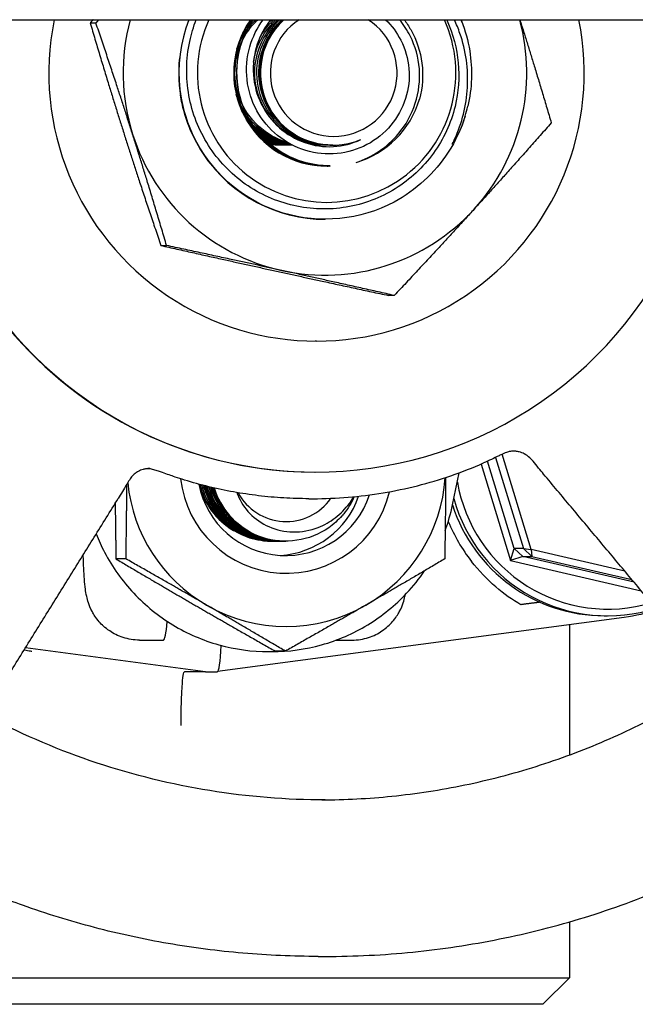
# Model space of a CAD drawing. Header units: inches. Extents: x 18 to 846, y -44 to 561.
# Tile 467 of 642: x 459.62 to 461.06, y 271.39 to 273.71. Entities that reach past the tile are written whole.
import ezdxf

# ---------------------------------------------------------------- set-up
doc = ezdxf.new("R2010")
doc.units = ezdxf.units.IN
doc.header["$LTSCALE"] = 24
doc.header["$MEASUREMENT"] = 0
doc.layers.add('Visible (ANSI)', color=7, linetype='Continuous', lineweight=30)

msp = doc.modelspace()

# ---------------------------------------------------------------- linework, layer by layer
at = {"layer": 'Visible (ANSI)'}
for p, q in [((445.92943, 273.7065), (472.92893, 273.7065)), ((459.78151, 273.69883), (459.79495, 273.69883)), ((460.35099, 273.4115), (460.35069, 273.4115)), ((460.33976, 273.36275), (460.34051, 273.36275)), ((460.34445, 273.36275), (460.3452, 273.36275)), ((460.33364, 273.23775), (460.33367, 273.23775)), ((459.94745, 273.17616), (459.9609, 273.17616)), ((460.49561, 273.05883), (460.48217, 273.05883)), ((460.31306, 272.95158), (460.31007, 272.95158)), ((460.77753, 272.46431), (460.71497, 272.66971)), ((460.7337, 272.67858), (460.79897, 272.46431)), ((460.8168, 272.46256), (460.74878, 272.68584)), ((460.30908, 272.644), (460.31007, 272.644)), ((460.69973, 272.66297), (460.76881, 272.43618)), ((460.63255, 272.56699), (460.64843, 272.64252)), ((460.29524, 272.5815), (460.30512, 272.5815)), ((460.20923, 272.4815), (460.20927, 272.4815)), ((460.21319, 272.4815), (460.21323, 272.4815)), ((460.21714, 272.4815), (460.21718, 272.4815)), ((460.2211, 272.4815), (460.22114, 272.4815)), ((460.22506, 272.4815), (460.2251, 272.4815)), ((460.22902, 272.4815), (460.22906, 272.4815)), ((460.23298, 272.4815), (460.23302, 272.4815)), ((460.23694, 272.4815), (460.23698, 272.4815)), ((460.2409, 272.4815), (460.24094, 272.4815)), ((460.76881, 272.43618), (460.77753, 272.46431)), ((460.77753, 272.46431), (460.79728, 272.44584)), ((460.79897, 272.46431), (460.77753, 272.46431)), ((460.79897, 272.46431), (460.8168, 272.46256)), ((460.81871, 272.44584), (460.79897, 272.46431)), ((460.8168, 272.46256), (460.81871, 272.44584)), ((461.03691, 272.41153), (460.8168, 272.46256)), ((459.86557, 272.44), (459.8421, 272.44)), ((460.79728, 272.44584), (460.76881, 272.43618)), ((460.76881, 272.43618), (461.07585, 272.365)), ((461.05896, 272.38518), (460.79728, 272.44584)), ((460.79728, 272.44584), (460.81871, 272.44584)), ((460.81871, 272.44584), (461.0538, 272.39135)), ((461.0357, 272.30261), (460.08061, 272.17526)), ((460.98883, 272.3065), (460.99635, 272.3065)), ((460.90718, 272.28547), (460.90718, 271.97964)), ((460.05207, 272.17525), (459.62967, 272.2316)), ((460.05207, 272.17525), (459.62967, 272.2316)), ((459.89749, 272.24932), (459.95363, 272.24932)), ((460.35898, 272.24932), (460.39649, 272.24932)), ((460.20068, 272.22225), (460.20829, 272.22225)), ((460.23982, 272.22349), (460.21634, 272.22349)), ((460.05207, 272.17525), (460.00295, 272.17525)), ((460.05207, 272.17525), (460.08051, 272.17525)), ((460.90718, 271.58767), (460.90718, 271.4565)), ((460.31715, 271.5065), (460.3336, 271.5065)), ((458.95968, 271.4565), (460.90718, 271.4565)), ((460.84468, 271.394), (460.90718, 271.4565)), ((460.84468, 271.394), (459.02218, 271.394))]:
    msp.add_line(p, q, dxfattribs=at)
for centre, major_axis, ratio, start_param, end_param in [((460.31007, 273.5815), (0, -0.9375), 0.9979959, 4.5786574, 7.9877132), ((460.30908, 273.5815), (0, -0.9375), 0.9979959, 4.5786574, 6.2831853), ((460.31306, 273.5815), (0, -0.62992), 0.9979959, 4.5126255, 8.0537451), ((460.33283, 273.5815), (0, -0.475), 0.9979959, 4.446095, 5.0203993), ((460.33283, 273.5815), (0, -0.34375), 0.9979959, 4.3402204, 6.2843636), ((460.33283, 273.5815), (0, -0.34375), 0.9979959, 4.3402204, 6.2843636), ((460.33683, 273.5815), (0, -0.30408), 0.9979959, 4.2887596, 8.277611), ((460.33683, 273.5815), (0, -0.21875), 0.9979959, 4.1041434, 6.2898922), ((460.35099, 273.5815), (0, -0.17), 0.9979959, 3.8862884, 6.6841413), ((460.35337, 273.5815), (0, -0.14917), 0.9979959, 3.7188468, 8.8475238), ((460.33283, 273.5815), (0, -0.34375), 0.9979959, 1.9247129, 1.9429649), ((460.33283, 273.5815), (0, -0.34375), 0.9979959, 1.9247129, 1.9429649), ((460.33283, 273.5815), (0, 0.475), 0.9979959, 3.9732017, 4.978683), ((460.34541, 273.5815), (0, -0.21875), 0.9979959, 0.2808441, 1.2855084), ((460.33432, 273.5815), (0, -0.34375), 0.9979959, 1.2716341, 1.3406181), ((460.33283, 273.5815), (0, -0.475), 0.9979959, 5.0203993, 6.0675968), ((460.33283, 273.5815), (0, -0.475), 0.9979959, 6.0675968, 7.1147944), ((460.24194, 272.6565), (0, -0.25014), 0.9979959, 4.8258976, 7.6171006), ((460.24194, 272.6565), (0, 0.375), 0.9979959, 3.6651914, 4.6443888), ((460.99733, 272.6815), (0, -0.35938), 0.9979959, 4.8823609, 6.5714919), ((460.24194, 272.6565), (0, -0.375), 0.9979959, 4.8125504, 5.7595865), ((460.24042, 272.6565), (0, -0.2085), 0.9979959, 4.9092162, 7.5312291), ((460.20475, 272.6565), (0.11275, -0.1333), 0.988373, 4.2534579, 5.0501195), ((460.24191, 272.6565), (0, -0.12866), 0.9979959, 5.2064265, 7.2399826), ((460.24191, 272.6565), (0, -0.12866), 0.9979959, 5.2064265, 7.2399826), ((460.21575, 272.6565), (0, -0.2085), 0.9979959, 0.0593227, 1.2322364), ((460.99635, 272.6815), (0, -0.375), 0.9979959, 4.9820488, 6.591694), ((460.98883, 272.6815), (0, -0.375), 0.9979959, 5.0231867, 6.2831853), ((460.99147, 272.6815), (0.18146, 0.35678), 0.996606, 2.4339154, 2.7063289), ((460.24194, 272.6565), (0, -0.375), 0.9979959, 5.7595865, 6.8067841), ((459.95363, 272.49932), (0, -0.25), 0.0632779, 0, 0.6027509), ((460.08052, 272.36441), (-0.00001, -0.18915), 0.0627256, 0.000003, 0.8304589)]:
    msp.add_ellipse(centre, major_axis=major_axis, ratio=ratio, start_param=start_param, end_param=end_param, dxfattribs=at)
for points, knots in [([(460.3336, 271.874), (460.15183, 271.874), (459.97009, 271.90339), (459.62501, 272.018), (459.46173, 272.10319), (459.17015, 272.32075), (459.04191, 272.45309), (458.83344, 272.75151), (458.75325, 272.91755), (458.64906, 273.26652), (458.62506, 273.44939), (458.63111, 273.65648), (458.63239, 273.68151), (458.63422, 273.7065)], [6.0168795, 6.0168795, 6.0168795, 6.0168795, 6.3369274, 6.3369274, 6.6569658, 6.6569658, 6.9769794, 6.9769794, 7.2969629, 7.2969629, 7.616923, 7.616923, 7.6609424, 7.6609424, 7.6609424, 7.6609424]), ([(460.61995, 273.70376), (460.63394, 273.67257), (460.64267, 273.63927), (460.64896, 273.57095), (460.64643, 273.53641), (460.6287, 273.46326), (460.61141, 273.42583), (460.56336, 273.35943), (460.53298, 273.33118), (460.46291, 273.28773), (460.42384, 273.27304), (460.34203, 273.25938), (460.30005, 273.26065), (460.21866, 273.27923), (460.18006, 273.29646), (460.11137, 273.34489), (460.082, 273.3757), (460.03651, 273.44705), (460.02091, 273.48695), (460.00577, 273.57075), (460.00646, 273.61386), (460.01906, 273.67301), (460.02416, 273.69002), (460.03058, 273.7065)], [-5.0704915, -5.0704915, -5.0704915, -5.0704915, -4.8092414, -4.8092414, -4.5465572, -4.5465572, -4.2346915, -4.2346915, -3.9208419, -3.9208419, -3.6050086, -3.6050086, -3.2871921, -3.2871921, -2.9673924, -2.9673924, -2.64561, -2.64561, -2.321845, -2.321845, -1.9960977, -1.9960977, -1.8604876, -1.8604876, -1.8604876, -1.8604876]), ([(460.15924, 273.70631), (460.14159, 273.68077), (460.12921, 273.65156), (460.12371, 273.62093), (460.11247, 273.55828), (460.13026, 273.4909), (460.17106, 273.44186), (460.2118, 273.3929), (460.27471, 273.36315), (460.33841, 273.36276), (460.33886, 273.36275), (460.33931, 273.36275), (460.33976, 273.36275)], [-32.0241721, -32.0241721, -32.0241721, -32.0241721, -31.5971744, -31.5971744, -31.5971744, -30.7235725, -30.7235725, -30.7235725, -29.8513057, -29.8513057, -29.8513057, -29.8451302, -29.8451302, -29.8451302, -29.8451302]), ([(460.34286, 273.3631), (460.30902, 273.36276), (460.2751, 273.37001), (460.24464, 273.38481), (460.18705, 273.41278), (460.14297, 273.4672), (460.12752, 273.52929), (460.11255, 273.58942), (460.12472, 273.65565), (460.15973, 273.7065)], [23.5512365, 23.5512365, 23.5512365, 23.5512365, 24.0148367, 24.0148367, 24.0148367, 24.8917109, 24.8917109, 24.8917109, 25.7409868, 25.7409868, 25.7409868, 25.7409868]), ([(460.24491, 273.41815), (460.24187, 273.41901), (460.23885, 273.41997), (460.23585, 273.42101), (460.18597, 273.43839), (460.14528, 273.48021), (460.12926, 273.53048), (460.11309, 273.58124), (460.1225, 273.63938), (460.15374, 273.68224), (460.16012, 273.691), (460.16738, 273.69907), (460.17534, 273.70638)], [92.9572091, 92.9572091, 92.9572091, 92.9572091, 93.0129992, 93.0129992, 93.0129992, 93.942952, 93.942952, 93.942952, 94.8820549, 94.8820549, 94.8820549, 95.0738801, 95.0738801, 95.0738801, 95.0738801]), ([(460.16384, 273.70634), (460.15276, 273.69045), (460.14376, 273.6731), (460.13733, 273.65479), (460.11609, 273.59431), (460.1232, 273.52439), (460.15628, 273.46929), (460.18911, 273.41461), (460.24686, 273.37556), (460.30985, 273.3655), (460.32128, 273.36367), (460.33286, 273.36281), (460.34442, 273.36287)], [-25.7409868, -25.7409868, -25.7409868, -25.7409868, -25.4743607, -25.4743607, -25.4743607, -24.594092, -24.594092, -24.594092, -23.7205704, -23.7205704, -23.7205704, -23.5619449, -23.5619449, -23.5619449, -23.5619449]), ([(460.34523, 273.363), (460.30171, 273.36319), (460.25818, 273.37609), (460.22213, 273.40052), (460.16909, 273.43645), (460.13322, 273.49663), (460.12682, 273.5603), (460.12167, 273.61149), (460.13564, 273.66415), (460.16454, 273.70645)], [17.2787596, 17.2787596, 17.2787596, 17.2787596, 17.8752194, 17.8752194, 17.8752194, 18.7524691, 18.7524691, 18.7524691, 19.4578015, 19.4578015, 19.4578015, 19.4578015]), ([(460.47496, 273.7065), (460.48961, 273.69267), (460.50179, 273.6764), (460.52165, 273.63756), (460.5281, 273.61482), (460.532, 273.56782), (460.52931, 273.544), (460.51489, 273.49843), (460.50322, 273.47714), (460.47221, 273.43997), (460.4531, 273.42452), (460.4098, 273.40161), (460.38597, 273.39448), (460.33664, 273.38968), (460.31161, 273.39215), (460.26359, 273.4066), (460.24111, 273.41853), (460.20172, 273.45048), (460.18526, 273.47028), (460.16066, 273.51528), (460.15285, 273.5401), (460.1471, 273.59161), (460.14931, 273.6178), (460.163, 273.66576), (460.17357, 273.68731), (460.18762, 273.7065)], [-3.7202337, -3.7202337, -3.7202337, -3.7202337, -3.5648477, -3.5648477, -3.385163, -3.385163, -3.2033156, -3.2033156, -3.0193061, -3.0193061, -2.8331349, -2.8331349, -2.6448024, -2.6448024, -2.4543091, -2.4543091, -2.2616553, -2.2616553, -2.0668416, -2.0668416, -1.8698684, -1.8698684, -1.6707361, -1.6707361, -1.4882219, -1.4882219, -1.4882219, -1.4882219]), ([(460.20523, 273.7065), (460.19158, 273.68932), (460.181, 273.66986), (460.16635, 273.62595), (460.16321, 273.60162), (460.16649, 273.55349), (460.17274, 273.53013), (460.19374, 273.48748), (460.20817, 273.46853), (460.24323, 273.43753), (460.26344, 273.42566), (460.30694, 273.41054), (460.32976, 273.40729), (460.37498, 273.40978), (460.39694, 273.41534), (460.41721, 273.42499)], [-1.2375153, -1.2375153, -1.2375153, -1.2375153, -1.0693429, -1.0693429, -0.8839593, -0.8839593, -0.7014387, -0.7014387, -0.5217818, -0.5217818, -0.3449893, -0.3449893, -0.1710619, -0.1710619, 0, 0, 0, 0]), ([(460.339, 273.41168), (460.29903, 273.41193), (460.25909, 273.42612), (460.22855, 273.45197), (460.1881, 273.48623), (460.16515, 273.54014), (460.16846, 273.59292), (460.17116, 273.63583), (460.19115, 273.67714), (460.22229, 273.70643)], [29.8451302, 29.8451302, 29.8451302, 29.8451302, 30.549629, 30.549629, 30.549629, 31.4831363, 31.4831363, 31.4831363, 32.2420271, 32.2420271, 32.2420271, 32.2420271]), ([(460.16533, 273.60653), (460.16696, 273.61831), (460.16981, 273.6299), (460.17392, 273.64106), (460.18308, 273.66591), (460.19838, 273.68829), (460.21772, 273.70626)], [37.84681774, 37.84681774, 37.84681774, 37.84681774, 38.05705266, 38.05705266, 38.05705266, 38.52521239, 38.52521239, 38.52521239, 38.52521239]), ([(460.34365, 273.41183), (460.31801, 273.41182), (460.29238, 273.41737), (460.2693, 273.42853), (460.22154, 273.45162), (460.18584, 273.49815), (460.17587, 273.55016), (460.1659, 273.60218), (460.1819, 273.65841), (460.2176, 273.69719), (460.22057, 273.70041), (460.22367, 273.70351), (460.22689, 273.70647)], [23.5619449, 23.5619449, 23.5619449, 23.5619449, 24.013411, 24.013411, 24.013411, 24.9473362, 24.9473362, 24.9473362, 25.8812012, 25.8812012, 25.8812012, 25.9588418, 25.9588418, 25.9588418, 25.9588418]), ([(460.34831, 273.41164), (460.33723, 273.41157), (460.32614, 273.41259), (460.31524, 273.41474), (460.26318, 273.42502), (460.21686, 273.46106), (460.19407, 273.50894), (460.17129, 273.55682), (460.17258, 273.61538), (460.19737, 273.66201), (460.2062, 273.67862), (460.21793, 273.69357), (460.23173, 273.70628)], [17.2787596, 17.2787596, 17.2787596, 17.2787596, 17.4742343, 17.4742343, 17.4742343, 18.4085858, 18.4085858, 18.4085858, 19.3428758, 19.3428758, 19.3428758, 19.6756565, 19.6756565, 19.6756565, 19.6756565]), ([(460.35071, 273.41182), (460.3204, 273.41189), (460.29008, 273.41976), (460.26396, 273.43516), (460.21822, 273.46211), (460.18644, 273.51147), (460.18082, 273.56416), (460.17523, 273.61649), (460.19556, 273.67084), (460.23391, 273.7065)], [10.9955743, 10.9955743, 10.9955743, 10.9955743, 11.5294271, 11.5294271, 11.5294271, 12.4641731, 12.4641731, 12.4641731, 13.3924712, 13.3924712, 13.3924712, 13.3924712]), ([(460.18013, 273.66473), (460.18266, 273.66934), (460.18542, 273.67382), (460.18839, 273.67817), (460.19545, 273.68848), (460.20371, 273.69792), (460.21289, 273.70635)], [44.49395151, 44.49395151, 44.49395151, 44.49395151, 44.58710834, 44.58710834, 44.58710834, 44.80839769, 44.80839769, 44.80839769, 44.80839769]), ([(460.40592, 273.37132), (460.42518, 273.3776), (460.44349, 273.38651), (460.47693, 273.40904), (460.49194, 273.4225), (460.52282, 273.45911), (460.53646, 273.48366), (460.55339, 273.53624), (460.55665, 273.56372), (460.55242, 273.61794), (460.54512, 273.64417), (460.52605, 273.68192), (460.51763, 273.69476), (460.50788, 273.7065)], [-3.1722778, -3.1722778, -3.1722778, -3.1722778, -3.0186699, -3.0186699, -2.8665315, -2.8665315, -2.6554083, -2.6554083, -2.4471425, -2.4471425, -2.2417348, -2.2417348, -2.1246923, -2.1246923, -2.1246923, -2.1246923]), ([(460.5188, 273.7065), (460.52444, 273.69906), (460.5296, 273.69125), (460.54808, 273.65874), (460.55702, 273.63188), (460.56418, 273.57593), (460.56224, 273.54736), (460.5549, 273.51994)], [-0.5023483, -0.5023483, -0.5023483, -0.5023483, -0.43062442, -0.43062442, -0.2163901, -0.2163901, 0, 0, 0, 0]), ([(460.63743, 273.42565), (460.65488, 273.46395), (460.66511, 273.50512), (460.66992, 273.59024), (460.66399, 273.63343), (460.64608, 273.68522), (460.6417, 273.696), (460.63676, 273.7065)], [-1.59923361, -1.59923361, -1.59923361, -1.59923361, -1.27914254, -1.27914254, -0.94996665, -0.94996665, -0.86105781, -0.86105781, -0.86105781, -0.86105781]), ([(460.65232, 273.7065), (460.65267, 273.70563), (460.65302, 273.70475), (460.6624, 273.68102), (460.66892, 273.65725), (460.67973, 273.58979), (460.67823, 273.5456), (460.66833, 273.50308)], [-0.52692805, -0.52692805, -0.52692805, -0.52692805, -0.51973951, -0.51973951, -0.33275492, -0.33275492, 0, 0, 0, 0]), ([(460.62227, 273.39537), (460.59055, 273.34651), (460.54664, 273.30552), (460.49523, 273.27812), (460.4162, 273.236), (460.32043, 273.22652), (460.23469, 273.25233), (460.14898, 273.27813), (460.07433, 273.33888), (460.03159, 273.41759), (459.99875, 273.47805), (459.98505, 273.54854), (459.99176, 273.61693)], [5.2851664, 5.2851664, 5.2851664, 5.2851664, 5.7936548, 5.7936548, 5.7936548, 6.5754431, 6.5754431, 6.5754431, 7.3569225, 7.3569225, 7.3569225, 7.9571961, 7.9571961, 7.9571961, 7.9571961]), ([(459.99005, 273.59328), (459.9878, 273.5164), (460.01167, 273.43873), (460.05751, 273.37687), (460.11074, 273.30507), (460.19292, 273.25542), (460.2812, 273.24178), (460.29854, 273.2391), (460.31608, 273.23782), (460.33361, 273.23788)], [-14.1713973, -14.1713973, -14.1713973, -14.1713973, -13.4995536, -13.4995536, -13.4995536, -12.7196121, -12.7196121, -12.7196121, -12.5663706, -12.5663706, -12.5663706, -12.5663706]), ([(460.24878, 273.4162), (460.22986, 273.42051), (460.21166, 273.42796), (460.1953, 273.43843), (460.16189, 273.4598), (460.13671, 273.49338), (460.12458, 273.53104)], [99.188728, 99.188728, 99.188728, 99.188728, 99.530696, 99.530696, 99.530696, 100.2290431, 100.2290431, 100.2290431, 100.2290431]), ([(460.25168, 273.4146), (460.21765, 273.42106), (460.18549, 273.43762), (460.16114, 273.46227), (460.15218, 273.47133), (460.14433, 273.48144), (460.13769, 273.49229)], [105.42668117, 105.42668117, 105.42668117, 105.42668117, 106.03682647, 106.03682647, 106.03682647, 106.26125722, 106.26125722, 106.26125722, 106.26125722]), ([(460.66214, 273.48019), (460.65264, 273.44945), (460.64109, 273.42803), (460.6347, 273.41704), (460.63347, 273.41509), (460.63262, 273.41395), (460.63246, 273.41374), (460.63229, 273.41357), (460.63225, 273.41354), (460.6322, 273.4135), (460.63218, 273.41349), (460.63216, 273.41349), (460.63215, 273.41349), (460.63214, 273.41349), (460.63213, 273.41349), (460.63212, 273.4135), (460.63211, 273.41351), (460.6321, 273.41353), (460.6321, 273.41355), (460.6321, 273.41362), (460.63212, 273.41372), (460.63249, 273.41508), (460.63465, 273.41957), (460.63743, 273.42565)], [-0.32425255, -0.32425255, -0.32425255, -0.32425255, -0.13434383, -0.13434383, -0.07553483, -0.07553483, -0.06406424, -0.06406424, -0.06072925, -0.06072925, -0.05932586, -0.05932586, -0.05850628, -0.05850628, -0.05780445, -0.05780445, -0.05699234, -0.05699234, -0.05569314, -0.05569314, -0.05100977, -0.05100977, 0, 0, 0, 0]), ([(460.25517, 273.41261), (460.24401, 273.41373), (460.23298, 273.41595), (460.22227, 273.4193), (460.19829, 273.4268), (460.17622, 273.43989), (460.15777, 273.45692)], [117.91614208, 117.91614208, 117.91614208, 117.91614208, 118.11372688, 118.11372688, 118.11372688, 118.55598955, 118.55598955, 118.55598955, 118.55598955]), ([(460.2562, 273.41228), (460.23084, 273.41411), (460.20588, 273.42141), (460.1838, 273.43403), (460.17732, 273.43774), (460.1711, 273.44189), (460.16519, 273.44644)], [124.16578349, 124.16578349, 124.16578349, 124.16578349, 124.61359056, 124.61359056, 124.61359056, 124.74509816, 124.74509816, 124.74509816, 124.74509816]), ([(460.25702, 273.41167), (460.24572, 273.41174), (460.23443, 273.41293), (460.22337, 273.4153), (460.20712, 273.41879), (460.19148, 273.4248), (460.17698, 273.43289)], [136.67192198, 136.67192198, 136.67192198, 136.67192198, 136.87117991, 136.87117991, 136.87117991, 137.16377669, 137.16377669, 137.16377669, 137.16377669]), ([(460.2451, 273.41169), (460.23175, 273.41161), (460.21839, 273.41308), (460.20539, 273.41619), (460.19958, 273.41758), (460.19385, 273.41929), (460.18824, 273.42131)], [155.50883635, 155.50883635, 155.50883635, 155.50883635, 155.74421658, 155.74421658, 155.74421658, 155.84940795, 155.84940795, 155.84940795, 155.84940795]), ([(460.23103, 273.41162), (460.22117, 273.41156), (460.21131, 273.41236), (460.20158, 273.41407), (460.1993, 273.41446), (460.19703, 273.41491), (460.19477, 273.41541)], [174.35839227, 174.35839227, 174.35839227, 174.35839227, 174.53225659, 174.53225659, 174.53225659, 174.57301344, 174.57301344, 174.57301344, 174.57301344]), ([(460.33426, 273.41152), (460.33072, 273.41151), (460.32717, 273.41161), (460.32363, 273.41183), (460.30632, 273.41291), (460.28926, 273.4168), (460.27313, 273.42309)], [36.12831552, 36.12831552, 36.12831552, 36.12831552, 36.19080444, 36.19080444, 36.19080444, 36.49604281, 36.49604281, 36.49604281, 36.49604281]), ([(460.77307, 272.69321), (460.77307, 272.69321), (460.77281, 272.6932), (460.77139, 272.69308), (460.77015, 272.69294), (460.76678, 272.69236), (460.76443, 272.69182), (460.76001, 272.69042), (460.75826, 272.6898), (460.75438, 272.68829), (460.75221, 272.68738), (460.74731, 272.68519), (460.74452, 272.68387), (460.73573, 272.6796), (460.73003, 272.67674), (460.71816, 272.67113), (460.71185, 272.66827), (460.70557, 272.66551)], [0.02570148, 0.02570148, 0.02570148, 0.02570148, 0.04450107, 0.04450107, 0.06770751, 0.06770751, 0.10077089, 0.10077089, 0.1183022, 0.1183022, 0.13697344, 0.13697344, 0.16060257, 0.16060257, 0.21250774, 0.21250774, 0.26483484, 0.26483484, 0.26483484, 0.26483484]), ([(460.77555, 272.69327), (460.77513, 272.69327), (460.77473, 272.69326), (460.77413, 272.69325), (460.77391, 272.69324), (460.77345, 272.69323), (460.77326, 272.69322), (460.77302, 272.69321), (460.77298, 272.69321), (460.77298, 272.69321)], [0, 0, 0, 0, 0.004073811, 0.004073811, 0.007101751, 0.007101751, 0.011636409, 0.011636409, 0.0165086, 0.0165086, 0.0165086, 0.0165086]), ([(460.77733, 272.6932), (460.77733, 272.6932), (460.77733, 272.6932), (460.7773, 272.6932), (460.77701, 272.69322), (460.77617, 272.69325), (460.77567, 272.69326), (460.77509, 272.69327)], [0.453657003, 0.453657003, 0.453657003, 0.453657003, 0.454325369, 0.454325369, 0.464074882, 0.464074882, 0.472445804, 0.472445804, 0.472445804, 0.472445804]), ([(460.84639, 272.63923), (460.8426, 272.64375), (460.83863, 272.64854), (460.83031, 272.65887), (460.82608, 272.66436), (460.81908, 272.67234), (460.81649, 272.67508), (460.80981, 272.68119), (460.80554, 272.6843), (460.7972, 272.68866), (460.79319, 272.69022), (460.78634, 272.69203), (460.78356, 272.69255), (460.77939, 272.69304), (460.77802, 272.69315), (460.77621, 272.69324), (460.77576, 272.69325), (460.7753, 272.69326)], [0, 0, 0, 0, 0.04837047, 0.04837047, 0.10140037, 0.10140037, 0.12977001, 0.12977001, 0.17069882, 0.17069882, 0.20357861, 0.20357861, 0.22520632, 0.22520632, 0.23560529, 0.23560529, 0.23905865, 0.23905865, 0.23905865, 0.23905865]), ([(459.92159, 272.65229), (459.92115, 272.65229), (459.92074, 272.65228), (459.91995, 272.65227), (459.9197, 272.65226), (459.91929, 272.65224), (459.91915, 272.65224), (459.91888, 272.65222), (459.91874, 272.65222), (459.9184, 272.6522), (459.91821, 272.65219), (459.91775, 272.65216), (459.91747, 272.65214), (459.91682, 272.65209), (459.91644, 272.65206), (459.91518, 272.65194), (459.91429, 272.65184), (459.91074, 272.65135), (459.90813, 272.6508), (459.90149, 272.64898), (459.8976, 272.64739), (459.89151, 272.64421), (459.88908, 272.6426), (459.88425, 272.63887), (459.88211, 272.63674), (459.87813, 272.63209), (459.8759, 272.62901), (459.87111, 272.62162), (459.86865, 272.6175), (459.86033, 272.60347), (459.85409, 272.59301), (459.84728, 272.58205)], [0, 0, 0, 0, 0.00473662, 0.00473662, 0.01146926, 0.01146926, 0.01520822, 0.01520822, 0.01802118, 0.01802118, 0.0203577, 0.0203577, 0.02285723, 0.02285723, 0.02599976, 0.02599976, 0.03313054, 0.03313054, 0.05458148, 0.05458148, 0.09121865, 0.09121865, 0.12491933, 0.12491933, 0.16994964, 0.16994964, 0.21440248, 0.21440248, 0.25904771, 0.25904771, 0.36844187, 0.36844187, 0.36844187, 0.36844187]), ([(460.00285, 272.62537), (459.99549, 272.62763), (459.98805, 272.63002), (459.97628, 272.63401), (459.97173, 272.63561), (459.96218, 272.63906), (459.95684, 272.64108), (459.94821, 272.64419), (459.94503, 272.64531), (459.93811, 272.64758), (459.9343, 272.64872), (459.92881, 272.65016), (459.92682, 272.65062), (459.92353, 272.6513), (459.92218, 272.65153), (459.91919, 272.65196), (459.91796, 272.65206), (459.91699, 272.6521)], [0, 0, 0, 0, 0.05878134, 0.05878134, 0.09886566, 0.09886566, 0.14382223, 0.14382223, 0.16960578, 0.16960578, 0.20065599, 0.20065599, 0.22097491, 0.22097491, 0.2412276, 0.2412276, 0.27665512, 0.27665512, 0.27665512, 0.27665512]), ([(459.9215, 272.65228), (459.9215, 272.65228), (459.92147, 272.65228), (459.92134, 272.65228), (459.92125, 272.65229), (459.92113, 272.65229)], [0.4091138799, 0.4091138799, 0.4091138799, 0.4091138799, 0.4128249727, 0.4128249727, 0.4159605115, 0.4159605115, 0.4159605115, 0.4159605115]), ([(460.30512, 272.5815), (460.33259, 272.5815), (460.36006, 272.58264), (460.41482, 272.58718), (460.4421, 272.59058), (460.49629, 272.59963), (460.5232, 272.60528), (460.57647, 272.61877), (460.60282, 272.62662), (460.65479, 272.64447), (460.68041, 272.65447), (460.70557, 272.66551)], [0.26630582, 0.26630582, 0.26630582, 0.26630582, 0.34886203, 0.34886203, 0.43141824, 0.43141824, 0.51397444, 0.51397444, 0.59653065, 0.59653065, 0.67908686, 0.67908686, 0.67908686, 0.67908686]), ([(460.29524, 272.5815), (460.27545, 272.5815), (460.25567, 272.58209), (460.21618, 272.58445), (460.19646, 272.58621), (460.15718, 272.59092), (460.13761, 272.59385), (460.09867, 272.60089), (460.07931, 272.60499), (460.04086, 272.61433), (460.02177, 272.61957), (460.00285, 272.62537)], [6.01687949, 6.01687949, 6.01687949, 6.01687949, 6.07633823, 6.07633823, 6.13579698, 6.13579698, 6.19525573, 6.19525573, 6.25471448, 6.25471448, 6.31417323, 6.31417323, 6.31417323, 6.31417323]), ([(461.168, 272.25487), (461.14657, 272.28049), (461.12513, 272.30611), (461.08225, 272.35735), (461.06081, 272.38297), (461.01793, 272.43422), (460.99649, 272.45984), (460.9536, 272.51109), (460.93216, 272.53672), (460.88927, 272.58797), (460.86783, 272.6136), (460.84639, 272.63923)], [0.9601047, 0.9601047, 0.9601047, 0.9601047, 1.233998, 1.233998, 1.5078914, 1.5078914, 1.7817848, 1.7817848, 2.0556781, 2.0556781, 2.3295715, 2.3295715, 2.3295715, 2.3295715]), ([(460.03874, 272.6151), (460.03996, 272.61004), (460.04142, 272.60504), (460.04311, 272.60011), (460.06079, 272.54864), (460.10378, 272.5065), (460.15563, 272.48988), (460.17292, 272.48434), (460.19106, 272.48168), (460.20919, 272.48177)], [-59.4514184, -59.4514184, -59.4514184, -59.4514184, -59.3621351, -59.3621351, -59.3621351, -58.4301881, -58.4301881, -58.4301881, -58.1194641, -58.1194641, -58.1194641, -58.1194641]), ([(460.2112, 272.48163), (460.20098, 272.48146), (460.19075, 272.48218), (460.18065, 272.48385), (460.12709, 272.4927), (460.07853, 272.52793), (460.05347, 272.57606), (460.04703, 272.58843), (460.04219, 272.60157), (460.03893, 272.6151)], [51.8250978, 51.8250978, 51.8250978, 51.8250978, 52.0002694, 52.0002694, 52.0002694, 52.9294816, 52.9294816, 52.9294816, 53.1681672, 53.1681672, 53.1681672, 53.1681672]), ([(460.0432, 272.61401), (460.04758, 272.59638), (460.05464, 272.57942), (460.0643, 272.56399), (460.09306, 272.51803), (460.14417, 272.48677), (460.1982, 272.48214), (460.20318, 272.48172), (460.20818, 272.48152), (460.21317, 272.48154)], [-53.1616427, -53.1616427, -53.1616427, -53.1616427, -52.85007, -52.85007, -52.85007, -51.9218751, -51.9218751, -51.9218751, -51.8362788, -51.8362788, -51.8362788, -51.8362788]), ([(460.21519, 272.48153), (460.16432, 272.48114), (460.11354, 272.50384), (460.08027, 272.54239), (460.06253, 272.56295), (460.04998, 272.58776), (460.04331, 272.61405)], [45.5419124, 45.5419124, 45.5419124, 45.5419124, 46.4135872, 46.4135872, 46.4135872, 46.8783925, 46.8783925, 46.8783925, 46.8783925]), ([(460.21917, 272.48185), (460.18414, 272.48161), (460.14899, 272.49153), (460.11982, 272.51097), (460.08432, 272.53462), (460.05838, 272.57184), (460.04738, 272.61295)], [39.2587271, 39.2587271, 39.2587271, 39.2587271, 39.85872, 39.85872, 39.85872, 40.5887202, 40.5887202, 40.5887202, 40.5887202]), ([(460.04749, 272.61297), (460.05503, 272.58423), (460.06963, 272.5573), (460.09019, 272.53579), (460.12287, 272.5016), (460.16993, 272.4818), (460.21716, 272.48156)], [-46.8719693, -46.8719693, -46.8719693, -46.8719693, -46.3626746, -46.3626746, -46.3626746, -45.5530935, -45.5530935, -45.5530935, -45.5530935]), ([(460.22308, 272.48182), (460.20028, 272.48151), (460.17743, 272.48551), (460.15623, 272.49394), (460.10616, 272.51386), (460.06644, 272.5581), (460.05196, 272.60995), (460.05179, 272.61056), (460.05163, 272.61118), (460.05146, 272.61179)], [32.9755418, 32.9755418, 32.9755418, 32.9755418, 33.3660708, 33.3660708, 33.3660708, 34.2882882, 34.2882882, 34.2882882, 34.2991508, 34.2991508, 34.2991508, 34.2991508]), ([(460.05159, 272.61188), (460.06215, 272.5733), (460.08582, 272.53819), (460.11832, 272.51473), (460.148, 272.49331), (460.18457, 272.48193), (460.22114, 272.48175)], [-40.5823989, -40.5823989, -40.5823989, -40.5823989, -39.8963115, -39.8963115, -39.8963115, -39.2699082, -39.2699082, -39.2699082, -39.2699082]), ([(460.05567, 272.61074), (460.07007, 272.55823), (460.11035, 272.51342), (460.1611, 272.49357), (460.18142, 272.48562), (460.20323, 272.48175), (460.22504, 272.48181)], [-34.2929321, -34.2929321, -34.2929321, -34.2929321, -33.3602399, -33.3602399, -33.3602399, -32.9867229, -32.9867229, -32.9867229, -32.9867229]), ([(460.22703, 272.48167), (460.2146, 272.48146), (460.20216, 272.48256), (460.18996, 272.48506), (460.13709, 272.49586), (460.09014, 272.53249), (460.06679, 272.5811), (460.06221, 272.59062), (460.05856, 272.60055), (460.05584, 272.61073)], [26.6923565, 26.6923565, 26.6923565, 26.6923565, 26.9053866, 26.9053866, 26.9053866, 27.8288947, 27.8288947, 27.8288947, 28.0096849, 28.0096849, 28.0096849, 28.0096849]), ([(460.06009, 272.60971), (460.06353, 272.59719), (460.06834, 272.58505), (460.07453, 272.5736), (460.10027, 272.52601), (460.14916, 272.49162), (460.20267, 272.48349), (460.21139, 272.48217), (460.22019, 272.48155), (460.229, 272.4816)], [-28.0035694, -28.0035694, -28.0035694, -28.0035694, -27.7808346, -27.7808346, -27.7808346, -26.8544608, -26.8544608, -26.8544608, -26.7035376, -26.7035376, -26.7035376, -26.7035376]), ([(460.23102, 272.48152), (460.2295, 272.4815), (460.22797, 272.4815), (460.22645, 272.48152), (460.17242, 272.48232), (460.11941, 272.5097), (460.08745, 272.55326), (460.075, 272.57023), (460.06586, 272.58949), (460.06025, 272.60974)], [20.4091712, 20.4091712, 20.4091712, 20.4091712, 20.4352376, 20.4352376, 20.4352376, 21.3601617, 21.3601617, 21.3601617, 21.7203233, 21.7203233, 21.7203233, 21.7203233]), ([(460.06447, 272.60874), (460.07088, 272.58625), (460.08164, 272.565), (460.09635, 272.54679), (460.12914, 272.5062), (460.18085, 272.48166), (460.23298, 272.48151)], [-21.7143114, -21.7143114, -21.7143114, -21.7143114, -21.3135315, -21.3135315, -21.3135315, -20.4203522, -20.4203522, -20.4203522, -20.4203522]), ([(460.23501, 272.48163), (460.19095, 272.4814), (460.14678, 272.49791), (460.11428, 272.52774), (460.0906, 272.54946), (460.07345, 272.57795), (460.0645, 272.60877)], [14.1259859, 14.1259859, 14.1259859, 14.1259859, 14.8811364, 14.8811364, 14.8811364, 15.4310664, 15.4310664, 15.4310664, 15.4310664]), ([(460.23896, 272.48182), (460.20695, 272.48156), (460.17484, 272.48977), (460.1473, 272.50613), (460.10958, 272.52854), (460.08116, 272.56579), (460.06857, 272.60772)], [7.8428006, 7.8428006, 7.8428006, 7.8428006, 8.3909221, 8.3909221, 8.3909221, 9.1419147, 9.1419147, 9.1419147, 9.1419147]), ([(460.06864, 272.60777), (460.0791, 272.5728), (460.10027, 272.54095), (460.12912, 272.5185), (460.15967, 272.49474), (460.19832, 272.48193), (460.23697, 272.48171)], [-15.4251587, -15.4251587, -15.4251587, -15.4251587, -14.7994931, -14.7994931, -14.7994931, -14.1371669, -14.1371669, -14.1371669, -14.1371669]), ([(460.0727, 272.6067), (460.08708, 272.55947), (460.12209, 272.51866), (460.16697, 272.49783), (460.19004, 272.48712), (460.21546, 272.4818), (460.24089, 272.48182)], [-9.1361119, -9.1361119, -9.1361119, -9.1361119, -8.289328, -8.289328, -8.289328, -7.8539816, -7.8539816, -7.8539816, -7.8539816]), ([(460.37276, 272.54139), (460.36359, 272.53081), (460.35317, 272.52132), (460.34168, 272.51328), (460.29718, 272.48211), (460.23778, 272.47331), (460.18616, 272.49027), (460.13455, 272.50721), (460.09194, 272.54948), (460.07455, 272.6009), (460.0739, 272.60282), (460.07329, 272.60474), (460.07272, 272.60667)], [0.7186404, 0.7186404, 0.7186404, 0.7186404, 0.9586618, 0.9586618, 0.9586618, 1.888606, 1.888606, 1.888606, 2.8182842, 2.8182842, 2.8182842, 2.8528689, 2.8528689, 2.8528689, 2.8528689]), ([(459.56569, 272.12854), (459.58446, 272.15877), (459.60323, 272.189), (459.64077, 272.24946), (459.65954, 272.27969), (459.69708, 272.34015), (459.71585, 272.37039), (459.7534, 272.43086), (459.77217, 272.46109), (459.80972, 272.52157), (459.8285, 272.5518), (459.84728, 272.58205)], [0.6711793, 0.6711793, 0.6711793, 0.6711793, 0.9726235, 0.9726235, 1.2740677, 1.2740677, 1.5755119, 1.5755119, 1.8769561, 1.8769561, 2.1784003, 2.1784003, 2.1784003, 2.1784003]), ([(460.12812, 272.59034), (460.1346, 272.57415), (460.14426, 272.55942), (460.1692, 272.53368), (460.18451, 272.52317), (460.21909, 272.50807), (460.23817, 272.50396), (460.2778, 272.50309), (460.29797, 272.50671), (460.33133, 272.51957), (460.34486, 272.52718), (460.3698, 272.54626), (460.381, 272.55773), (460.39044, 272.5706)], [0, 0, 0, 0, 0.13293721, 0.13293721, 0.27303158, 0.27303158, 0.42028212, 0.42028212, 0.57468721, 0.57468721, 0.69201491, 0.69201491, 0.81309505, 0.81309505, 0.81309505, 0.81309505]), ([(460.40159, 272.58618), (460.3952, 272.57174), (460.3868, 272.55806), (460.37555, 272.54433), (460.37426, 272.5428), (460.37293, 272.54129)], [0.16664853, 0.16664853, 0.16664853, 0.16664853, 0.28664845, 0.28664845, 0.30193201, 0.30193201, 0.30193201, 0.30193201]), ([(459.79554, 272.49873), (459.80134, 272.48399), (459.80794, 272.46957), (459.83367, 272.42062), (459.8568, 272.38818), (459.91089, 272.33069), (459.94185, 272.30563), (460.00934, 272.26474), (460.04588, 272.24892), (460.12184, 272.22767), (460.16126, 272.22225), (460.20068, 272.22225)], [-1.1998475, -1.1998475, -1.1998475, -1.1998475, -1.0904719, -1.0904719, -0.8178539, -0.8178539, -0.5452359, -0.5452359, -0.272618, -0.272618, 0, 0, 0, 0]), ([(459.89749, 272.24932), (459.88408, 272.24932), (459.87076, 272.2516), (459.84639, 272.25941), (459.83573, 272.26509), (459.81617, 272.27828), (459.80863, 272.28575), (459.79438, 272.30198), (459.78991, 272.30962), (459.78147, 272.32524), (459.77929, 272.33147), (459.77535, 272.34316), (459.77425, 272.34774), (459.77177, 272.35882), (459.771, 272.36399), (459.76924, 272.3769), (459.76853, 272.38428), (459.76728, 272.40031), (459.76676, 272.40885), (459.76589, 272.42711), (459.76553, 272.43681), (459.76524, 272.4479), (459.76521, 272.44887), (459.76519, 272.44984)], [0, 0, 0, 0, 0.0202889, 0.0202889, 0.0426431, 0.0426431, 0.0719572, 0.0719572, 0.1166162, 0.1166162, 0.1855562, 0.1855562, 0.2755527, 0.2755527, 0.4348537, 0.4348537, 0.6791998, 0.6791998, 0.9235459, 0.9235459, 1.167892, 1.167892, 1.191114, 1.191114, 1.191114, 1.191114]), ([(460.79266, 272.33258), (460.77355, 272.34374), (460.75348, 272.35774), (460.71358, 272.39194), (460.69391, 272.41261), (460.67699, 272.43424)], [0.49640247, 0.49640247, 0.49640247, 0.49640247, 0.68798762, 0.68798762, 0.89549896, 0.89549896, 0.89549896, 0.89549896]), ([(460.20829, 272.22225), (460.24771, 272.22225), (460.28712, 272.22767), (460.36304, 272.24894), (460.39953, 272.26478), (460.46691, 272.30574), (460.49779, 272.33084), (460.54001, 272.37598), (460.55402, 272.39351), (460.56661, 272.41201)], [1.57079633, 1.57079633, 1.57079633, 1.57079633, 1.8434143, 1.8434143, 2.11603227, 2.11603227, 2.38865024, 2.38865024, 2.54335464, 2.54335464, 2.54335464, 2.54335464]), ([(460.39649, 272.24932), (460.4099, 272.24932), (460.42323, 272.2516), (460.44759, 272.25941), (460.45825, 272.26509), (460.47781, 272.27828), (460.48535, 272.28575), (460.4996, 272.30198), (460.50408, 272.30962), (460.51251, 272.32524), (460.51469, 272.33147), (460.51863, 272.34316), (460.51973, 272.34774), (460.52099, 272.35337), (460.5213, 272.35488), (460.52159, 272.35632)], [6.28318531, 6.28318531, 6.28318531, 6.28318531, 6.30347425, 6.30347425, 6.32582839, 6.32582839, 6.35514248, 6.35514248, 6.39980153, 6.39980153, 6.46874153, 6.46874153, 6.55873797, 6.55873797, 6.59538901, 6.59538901, 6.59538901, 6.59538901]), ([(459.62639, 272.22625), (459.6326, 272.22532), (459.63751, 272.22456), (459.6428, 272.2237), (459.64423, 272.22345), (459.64429, 272.22343), (459.64429, 272.22343), (459.64429, 272.22343)], [-0.51718195, -0.51718195, -0.51718195, -0.51718195, -0.33863548, -0.33863548, -0.2248166, -0.2248166, -0.22278783, -0.22278783, -0.22278783, -0.22278783]), ([(459.99505, 272.04915), (459.99505, 272.04926), (459.99505, 272.04936), (459.99505, 272.05802), (459.9951, 272.06654), (459.99532, 272.08327), (459.99548, 272.09144), (459.9961, 272.11432), (459.99669, 272.12796), (459.99816, 272.15081), (459.99902, 272.15982), (460.00092, 272.1721), (460.00193, 272.17525), (460.00295, 272.17525)], [-0.00080906, -0.00080906, -0.00080906, -0.00080906, 0, 0, 0.06513682, 0.06513682, 0.13017613, 0.13017613, 0.25481643, 0.25481643, 0.37825086, 0.37825086, 0.50129539, 0.50129539, 0.50129539, 0.50129539]), ([(460.32537, 271.87402), (460.38037, 271.87429), (460.43536, 271.87722), (460.54751, 271.88869), (460.60466, 271.89749), (460.71776, 271.92086), (460.77372, 271.93542), (460.88388, 271.97017), (460.93807, 271.99035), (461.04414, 272.03613), (461.09601, 272.06172), (461.14645, 272.08988)], [0.27113387, 0.27113387, 0.27113387, 0.27113387, 0.36797267, 0.36797267, 0.46963953, 0.46963953, 0.57130638, 0.57130638, 0.67297324, 0.67297324, 0.77464009, 0.77464009, 0.77464009, 0.77464009]), ([(460.3336, 271.5065), (460.40228, 271.5065), (460.47096, 271.50993), (460.60764, 271.5236), (460.67565, 271.53384), (460.8103, 271.56105), (460.87695, 271.57801), (461.00824, 271.61848), (461.07287, 271.64199), (461.1995, 271.69533), (461.26149, 271.72515), (461.32184, 271.75799)], [0.26630582, 0.26630582, 0.26630582, 0.26630582, 0.36579163, 0.36579163, 0.46527745, 0.46527745, 0.56476326, 0.56476326, 0.66424908, 0.66424908, 0.76373489, 0.76373489, 0.76373489, 0.76373489]), ([(460.31715, 271.5065), (460.25815, 271.5065), (460.19915, 271.50903), (460.08158, 271.51912), (460.02301, 271.52669), (459.90673, 271.5468), (459.84902, 271.55934), (459.73488, 271.58933), (459.67845, 271.60676), (459.58167, 271.64127), (459.54094, 271.65726), (459.50076, 271.67453)], [6.01687949, 6.01687949, 6.01687949, 6.01687949, 6.10234036, 6.10234036, 6.18780124, 6.18780124, 6.27326212, 6.27326212, 6.358723, 6.358723, 6.42206025, 6.42206025, 6.42206025, 6.42206025])]:
    msp.add_open_spline(points, degree=3, knots=knots, dxfattribs=at)
for points, weights in [([(459.78826, 273.7065), (459.7849, 273.70269), (459.78151, 273.69883)], [1.00250805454, 1.00129844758, 1]), ([(459.78151, 273.69883), (459.82281, 273.55879), (459.86132, 273.4375)], [1, 1.0379548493, 1]), ([(459.79495, 273.69883), (459.79857, 273.70269), (459.80215, 273.7065)], [1, 1.00129844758, 1.00250805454]), ([(459.88109, 273.4375), (459.84258, 273.55879), (459.79495, 273.69883)], [1, 1.0379548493, 1]), ([(460.79058, 273.7065), (460.8261, 273.59398), (460.86438, 273.46417)], [1.00530855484, 1.03508332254, 1]), ([(460.86438, 273.46417), (460.76873, 273.35556), (460.68316, 273.2615)], [1, 1.0379548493, 1]), ([(459.86132, 273.4375), (459.89983, 273.31621), (459.94745, 273.17616)], [1, 1.0379548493, 1]), ([(459.9609, 273.17616), (459.9196, 273.31621), (459.88109, 273.4375)], [1, 1.0379548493, 1]), ([(460.68316, 273.2615), (460.59759, 273.16744), (460.49561, 273.05883)], [1, 1.0379548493, 1]), ([(459.94745, 273.17616), (460.08757, 273.14473), (460.21165, 273.1175)], [1, 1.0379548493, 1]), ([(460.23142, 273.1175), (460.10734, 273.14473), (459.9609, 273.17616)], [1, 1.0379548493, 1]), ([(460.21165, 273.1175), (460.33573, 273.09027), (460.48217, 273.05883)], [1, 1.0379548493, 1]), ([(460.49561, 273.05883), (460.3555, 273.09027), (460.23142, 273.1175)], [1, 1.0379548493, 1]), ([(460.61616, 272.6313), (460.61594, 272.54241), (460.61407, 272.44)], [1.00808883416, 1.03335231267, 1]), ([(459.86557, 272.44), (459.86729, 272.53392), (459.86761, 272.61575)], [1, 1.03050609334, 1.01197382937]), ([(459.84033, 272.57085), (459.84083, 272.50929), (459.8421, 272.44)], [1.01838600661, 1.02232758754, 1]), ([(459.8421, 272.44), (459.94026, 272.38198), (460.0271, 272.33174)], [1, 1.0379548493, 1]), ([(460.05482, 272.33174), (459.96797, 272.38198), (459.86557, 272.44)], [1, 1.0379548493, 1]), ([(460.61407, 272.44), (460.51591, 272.38198), (460.42906, 272.33174)], [1, 1.0379548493, 1]), ([(460.0271, 272.33174), (460.11394, 272.2815), (460.21634, 272.22349)], [1, 1.0379548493, 1]), ([(460.23982, 272.22349), (460.14166, 272.2815), (460.05482, 272.33174)], [1, 1.0379548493, 1]), ([(460.42906, 272.33174), (460.34222, 272.2815), (460.23982, 272.22349)], [1, 1.0379548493, 1]), ([(460.83796, 272.33832), (460.81528, 272.33545), (460.79266, 272.33258)], [0.999970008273, 0.999969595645, 0.999970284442])]:
    msp.add_rational_spline(points, weights, degree=2, dxfattribs=at)
for points in [[(460.12624, 273.63797), (460.13532, 273.66395), (460.15052, 273.68778), (460.17058, 273.7065)], [(460.13998, 273.67536), (460.14744, 273.68667), (460.1562, 273.69712), (460.16605, 273.70638)], [(460.15094, 273.69567), (460.15428, 273.69935), (460.15777, 273.70288), (460.16141, 273.70626)], [(460.19659, 273.6946), (460.20023, 273.69876), (460.20407, 273.70273), (460.20811, 273.7065)], [(460.6187, 273.7065), (460.61912, 273.70559), (460.61954, 273.70468), (460.61995, 273.70376)], [(460.00185, 273.49109), (459.99845, 273.50359), (459.99579, 273.51627), (459.99388, 273.52905)], [(460.02272, 273.43501), (460.0141, 273.453), (460.00711, 273.47178), (460.00185, 273.49109)], [(460.66173, 273.47888), (460.65251, 273.44948), (460.63919, 273.42108), (460.62249, 273.3952)], [(460.2537, 273.41325), (460.21329, 273.41919), (460.1753, 273.44024), (460.14851, 273.47102)], [(460.17002, 273.44121), (460.16987, 273.44111), (460.16972, 273.44101), (460.16958, 273.44091)], [(460.25682, 273.41183), (460.22672, 273.41327), (460.19696, 273.42261), (460.17152, 273.43876)], [(460.17695, 273.44294), (460.17617, 273.44239), (460.1754, 273.44184), (460.17461, 273.4413)], [(460.17928, 273.43544), (460.1785, 273.43498), (460.17772, 273.43452), (460.17694, 273.43407)], [(460.17945, 273.44115), (460.17868, 273.44062), (460.17789, 273.44009), (460.17711, 273.43958)], [(460.1794, 273.43022), (460.17937, 273.4302), (460.17934, 273.43019), (460.1793, 273.43017)], [(460.18874, 273.43016), (460.18797, 273.42976), (460.18719, 273.42937), (460.18641, 273.42898)], [(460.25454, 273.41182), (460.22933, 273.4119), (460.20412, 273.41738), (460.18131, 273.42805)], [(460.24983, 273.41153), (460.22772, 273.41161), (460.20567, 273.41617), (460.18519, 273.42457)], [(460.18871, 273.42593), (460.18793, 273.42559), (460.18715, 273.42526), (460.18636, 273.42493)], [(460.24046, 273.41183), (460.22369, 273.41187), (460.20691, 273.41429), (460.19085, 273.41906)], [(460.23577, 273.41156), (460.22138, 273.41163), (460.20702, 273.41358), (460.19309, 273.41723)], [(460.22636, 273.41184), (460.21625, 273.41183), (460.20615, 273.41269), (460.1962, 273.41442)], [(460.28751, 273.4241), (460.28742, 273.42406), (460.28732, 273.42402), (460.28722, 273.42398)], [(460.29231, 273.4221), (460.29222, 273.42207), (460.29213, 273.42204), (460.29203, 273.422)], [(460.32955, 273.41176), (460.31777, 273.4117), (460.306, 273.41284), (460.29448, 273.4152)], [(460.29696, 273.42042), (460.29687, 273.42039), (460.29678, 273.42035), (460.29669, 273.42032)], [(460.30158, 273.41916), (460.3015, 273.41914), (460.30141, 273.41911), (460.30132, 273.41908)], [(460.32491, 273.41181), (460.31763, 273.41183), (460.31036, 273.4123), (460.30314, 273.41322)], [(460.30634, 273.41774), (460.30625, 273.41771), (460.30617, 273.41769), (460.30609, 273.41767)], [(460.32022, 273.41158), (460.31587, 273.4116), (460.31152, 273.4118), (460.30719, 273.41216)], [(460.31549, 273.41155), (460.31332, 273.41154), (460.31115, 273.41157), (460.30898, 273.41165)], [(460.31078, 273.41178), (460.31038, 273.41178), (460.30998, 273.41178), (460.30957, 273.41178)], [(460.311, 273.41638), (460.31092, 273.41636), (460.31084, 273.41634), (460.31076, 273.41632)], [(460.31571, 273.41547), (460.31564, 273.41545), (460.31556, 273.41543), (460.31548, 273.41542)], [(460.32038, 273.41436), (460.3203, 273.41435), (460.32023, 273.41434), (460.32016, 273.41432)], [(460.32508, 273.41378), (460.32501, 273.41377), (460.32494, 273.41376), (460.32487, 273.41375)], [(460.32976, 273.41287), (460.32969, 273.41286), (460.32963, 273.41286), (460.32956, 273.41285)], [(460.33444, 273.41263), (460.33438, 273.41263), (460.33431, 273.41262), (460.33425, 273.41261)], [(460.33914, 273.41192), (460.33908, 273.41191), (460.33902, 273.41191), (460.33896, 273.41191)], [(460.34379, 273.41197), (460.34373, 273.41197), (460.34368, 273.41197), (460.34362, 273.41197)], [(460.34852, 273.41159), (460.34847, 273.41159), (460.34841, 273.41159), (460.34836, 273.41159)], [(460.12585, 272.59601), (460.12667, 272.59393), (460.12744, 272.59204), (460.12812, 272.59034)], [(460.39044, 272.5706), (460.39322, 272.57438), (460.39655, 272.57955), (460.39988, 272.58602)], [(460.61513, 272.50639), (460.62239, 272.52613), (460.62822, 272.5464), (460.63255, 272.56699)], [(461.11246, 272.32125), (461.08763, 272.31236), (461.06185, 272.3061), (461.0357, 272.30261)]]:
    msp.add_open_spline(points, degree=3, dxfattribs=at)

doc.saveas('drawing.dxf')
